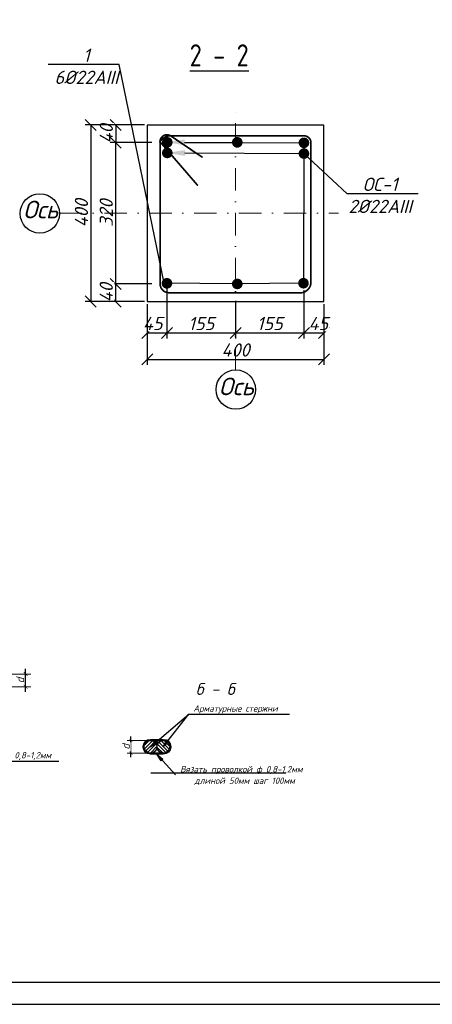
# Model space of a CAD drawing. Header units: millimetres. Extents: x -33345 to 4712671, y -3392 to 121473.
# Tile 589 of 656: x 3016880 to 3026226, y 44501 to 66817. Entities that reach past the tile are written whole.
import ezdxf
from ezdxf import colors
from ezdxf.entities.mleader import LeaderData, LeaderLine
from ezdxf.math import Vec2, Vec3

# ---------------------------------------------------------------- set-up
doc = ezdxf.new("R2010")
doc.units = ezdxf.units.MM
doc.linetypes.add('DASHDOTX2', pattern=[50.8, 25.4, -12.7, 0, -12.7])
for name, color, linetype, lineweight in [('0.25', 7, 'Continuous', 25), ('ар-ра', 117, 'Continuous', 30), ('Размеры1', 252, 'Continuous', 15)]:
    doc.layers.add(name, color=color, linetype=linetype, lineweight=lineweight)
for name, color, linetype in [('_линия', 7, 'Continuous'), ('Лист', 7, 'Continuous'), ('размеры КЖ', 7, 'Continuous')]:
    doc.layers.add(name, color=color, linetype=linetype)
doc.styles.add('#_text', font='CS_Gost2304.shx')
doc.styles.add('_text', font='isocpeui.ttf')
doc.styles.add('GOST 2.304', font='isocpeui.ttf')
doc.styles.add('ISOCPEUR', font='isocpeui.ttf', dxfattribs={"height": 300})
doc.styles.add('ISOCPEUR_1.00', font='isocpeui.ttf')
doc.styles.add('simplex 300', font='isocpeui.ttf', dxfattribs={"height": 300})
doc.styles.get("Standard").update_dxf_attribs({"font": 'arial.ttf'})
doc.dimstyles.new('SPDS$0', dxfattribs={"dimscale": 100, "dimtxt": 2.5, "dimasz": 1.5, "dimexe": 2, "dimexo": 0.625, "dimtad": 1, "dimdec": 0, "dimtxsty": 'GOST 2.304', "dimblk": '*U113', "dimcen": 0, "dimdle": 2, "dimclre": 256, "dimaunit": 1, "dimazin": 0, "dimtfac": 1, "dimtdec": 0, "dimtmove": 1, "dimatfit": 3, "dimfxl": 0.18, "dimtfill": 1, "dimtolj": 1, "dimtzin": 0, "dimlwe": -1, "dimarcsym": 0})
doc.dimstyles.new('М 100', dxfattribs={"dimscale": 100, "dimtxt": 3, "dimasz": 2.5, "dimexe": 1.25, "dimexo": 0.625, "dimtad": 1, "dimdec": 0, "dimtxsty": 'Standard', "dimblk": 'OBLIQUE', "dimcen": 2.5, "dimadec": 0, "dimazin": 0, "dimtfac": 1, "dimtdec": 0, "dimtmove": 0, "dimatfit": 3, "dimfxl": 1, "dimtfill": 1, "dimarcsym": 0})

# ---------------------------------------------------------------- blocks, each defined once
blk = doc.blocks.new('*U328')
at = {"layer": '0.25', "color": 5, "linetype": 'Continuous', "lineweight": 25, "ltscale": 100}
blk.add_lwpolyline([(-59400, 0), (0, 0), (0, 42000), (-59400, 42000), (-59400, 0)], dxfattribs=at)
at = {"layer": '0.25', "color": 7, "linetype": 'Continuous', "lineweight": 30, "ltscale": 100}
blk.add_lwpolyline([(-57400, 500), (-500, 500), (-500, 41500), (-57400, 41500), (-57400, 500)], dxfattribs=at)
blk = doc.blocks.new('_Oblique')
at = {"color": 0, "linetype": 'ByBlock', "lineweight": -2}
blk.add_line((-0.5, -0.5), (0.5, 0.5), dxfattribs=at)
blk = doc.blocks.new('*D2256')
at = {"color": 0, "lineweight": -2, "ltscale": 100, "transparency": 16777216}
for p, q in [((3020215, 60779), (3020215, 59594)), ((3019770, 60367), (3019770, 59594)), ((3019770, 59719), (3020215, 59719))]:
    blk.add_line(p, q, dxfattribs=at)
at = {"layer": 'Defpoints', "color": 0, "ltscale": 100, "transparency": 16777216}
for p in [(3020215, 60842), (3019770, 60430), (3020215, 59719)]:
    blk.add_point(p, dxfattribs=at)
at = {"color": 0, "lineweight": -2, "ltscale": 100, "transparency": 16777216, "xscale": 250, "yscale": 250, "zscale": 250, "rotation": 180}
blk.add_blockref('_Oblique', (3019770, 59719), dxfattribs=at)
at = {"color": 0, "lineweight": -2, "ltscale": 100, "transparency": 16777216, "xscale": 250, "yscale": 250, "zscale": 250}
blk.add_blockref('_Oblique', (3020215, 59719), dxfattribs=at)
at = {"color": 0, "ltscale": 100, "transparency": 16777216, "insert": (3019892, 59932), "char_height": 300, "attachment_point": 5, "style": 'ISOCPEUR_1.00', "bg_fill": 3, "box_fill_scale": 1.1, "bg_fill_color": 256, "bg_fill_true_color": 13158600, "bg_fill_transparency": 0}
blk.add_mtext('45', dxfattribs=at)
blk = doc.blocks.new('*D2257')
at = {"color": 0, "lineweight": -2, "ltscale": 100, "transparency": 16777216}
for p, q in [((3020215, 60711), (3020215, 59593)), ((3021770, 60442), (3021770, 59593)), ((3020215, 59718), (3021770, 59718))]:
    blk.add_line(p, q, dxfattribs=at)
at = {"layer": 'Defpoints', "color": 0, "ltscale": 100, "transparency": 16777216}
for p in [(3020215, 60774), (3021770, 60504), (3021770, 59718)]:
    blk.add_point(p, dxfattribs=at)
at = {"color": 0, "lineweight": -2, "ltscale": 100, "transparency": 16777216, "xscale": 250, "yscale": 250, "zscale": 250, "rotation": 180}
blk.add_blockref('_Oblique', (3020215, 59718), dxfattribs=at)
at = {"color": 0, "lineweight": -2, "ltscale": 100, "transparency": 16777216, "xscale": 250, "yscale": 250, "zscale": 250}
blk.add_blockref('_Oblique', (3021770, 59718), dxfattribs=at)
at = {"color": 0, "ltscale": 100, "transparency": 16777216, "insert": (3020992, 59930), "char_height": 300, "attachment_point": 5, "style": 'ISOCPEUR_1.00', "bg_fill": 3, "box_fill_scale": 1.1, "bg_fill_color": 256, "bg_fill_true_color": 13158600, "bg_fill_transparency": 0}
blk.add_mtext('155', dxfattribs=at)
blk = doc.blocks.new('*D2258')
at = {"color": 0, "lineweight": -2, "ltscale": 100, "transparency": 16777216}
for p, q in [((3023318, 60687), (3023318, 59593)), ((3023770, 60367), (3023770, 59593)), ((3023318, 59718), (3023770, 59718))]:
    blk.add_line(p, q, dxfattribs=at)
at = {"layer": 'Defpoints', "color": 0, "ltscale": 100, "transparency": 16777216}
for p in [(3023318, 60749), (3023770, 60430)]:
    blk.add_point(p, dxfattribs=at)
at = {"color": 0, "lineweight": -2, "ltscale": 100, "transparency": 16777216, "xscale": 250, "yscale": 250, "zscale": 250, "rotation": 180}
blk.add_blockref('_Oblique', (3023318, 59718), dxfattribs=at)
at = {"color": 0, "lineweight": -2, "ltscale": 100, "transparency": 16777216, "xscale": 250, "yscale": 250, "zscale": 250}
blk.add_blockref('_Oblique', (3023770, 59718), dxfattribs=at)
at = {"color": 0, "ltscale": 100, "transparency": 16777216, "insert": (3023644, 59930), "char_height": 300, "attachment_point": 5, "style": 'ISOCPEUR_1.00', "bg_fill": 3, "box_fill_scale": 1.1, "bg_fill_color": 256, "bg_fill_true_color": 13158600, "bg_fill_transparency": 0}
blk.add_mtext('45', dxfattribs=at)
at = {"layer": 'Defpoints', "color": 0, "ltscale": 100, "transparency": 16777216}
blk.add_point((3023770, 59718), dxfattribs=at)
blk = doc.blocks.new('*D2259')
at = {"color": 0, "lineweight": -2, "ltscale": 100, "transparency": 16777216}
for p, q in [((3019770, 60367), (3019770, 58993)), ((3023770, 60367), (3023770, 58993)), ((3019770, 59118), (3023770, 59118))]:
    blk.add_line(p, q, dxfattribs=at)
at = {"layer": 'Defpoints', "color": 0, "ltscale": 100, "transparency": 16777216}
for p in [(3019770, 60430), (3023770, 60430), (3023770, 59118)]:
    blk.add_point(p, dxfattribs=at)
at = {"color": 0, "lineweight": -2, "ltscale": 100, "transparency": 16777216, "xscale": 250, "yscale": 250, "zscale": 250, "rotation": 180}
blk.add_blockref('_Oblique', (3019770, 59118), dxfattribs=at)
at = {"color": 0, "lineweight": -2, "ltscale": 100, "transparency": 16777216, "xscale": 250, "yscale": 250, "zscale": 250}
blk.add_blockref('_Oblique', (3023770, 59118), dxfattribs=at)
at = {"color": 0, "ltscale": 100, "transparency": 16777216, "insert": (3021770, 59331), "char_height": 300, "attachment_point": 5, "style": 'ISOCPEUR_1.00', "bg_fill": 3, "box_fill_scale": 1.1, "bg_fill_color": 256, "bg_fill_true_color": 13158600, "bg_fill_transparency": 0}
blk.add_mtext('400', dxfattribs=at)
blk = doc.blocks.new('*D2260')
at = {"color": 0, "lineweight": -2, "ltscale": 100, "transparency": 16777216}
for p, q in [((3019707, 64430), (3018929, 64430)), ((3019054, 64430), (3019054, 64030)), ((3019870, 64030), (3018929, 64030))]:
    blk.add_line(p, q, dxfattribs=at)
at = {"layer": 'Defpoints', "color": 0, "ltscale": 100, "transparency": 16777216}
for p in [(3019770, 64430), (3019932, 64030)]:
    blk.add_point(p, dxfattribs=at)
at = {"color": 0, "lineweight": -2, "ltscale": 100, "transparency": 16777216, "xscale": 250, "yscale": 250, "zscale": 250}
for p, rotation in [((3019054, 64430), 90), ((3019054, 64030), 270)]:
    blk.add_blockref('_Oblique', p, dxfattribs=dict(at, rotation=rotation))
at = {"color": 0, "ltscale": 100, "transparency": 16777216, "insert": (3018841, 64230), "char_height": 300, "attachment_point": 5, "rotation": 90, "style": 'ISOCPEUR_1.00', "bg_fill": 3, "box_fill_scale": 1.1, "bg_fill_color": 256, "bg_fill_true_color": 13158600, "bg_fill_transparency": 0}
blk.add_mtext('40', dxfattribs=at)
at = {"layer": 'Defpoints', "color": 0, "ltscale": 100, "transparency": 16777216}
blk.add_point((3019054, 64030), dxfattribs=at)
blk = doc.blocks.new('*D2261')
at = {"color": 0, "lineweight": -2, "ltscale": 100, "transparency": 16777216}
for p, q in [((3019354, 64030), (3018928, 64030)), ((3019053, 64030), (3019053, 60829)), ((3019872, 60829), (3018928, 60829))]:
    blk.add_line(p, q, dxfattribs=at)
at = {"layer": 'Defpoints', "color": 0, "ltscale": 100, "transparency": 16777216}
for p in [(3019416, 64030), (3019053, 60829), (3019934, 60829)]:
    blk.add_point(p, dxfattribs=at)
at = {"color": 0, "lineweight": -2, "ltscale": 100, "transparency": 16777216, "xscale": 250, "yscale": 250, "zscale": 250}
for p, rotation in [((3019053, 64030), 90), ((3019053, 60829), 270)]:
    blk.add_blockref('_Oblique', p, dxfattribs=dict(at, rotation=rotation))
at = {"color": 0, "ltscale": 100, "transparency": 16777216, "insert": (3018840, 62430), "char_height": 300, "attachment_point": 5, "rotation": 90, "style": 'ISOCPEUR_1.00', "bg_fill": 3, "box_fill_scale": 1.1, "bg_fill_color": 256, "bg_fill_true_color": 13158600, "bg_fill_transparency": 0}
blk.add_mtext('320', dxfattribs=at)
blk = doc.blocks.new('*D2262')
at = {"color": 0, "lineweight": -2, "ltscale": 100, "transparency": 16777216}
for p, q in [((3019872, 60829), (3018928, 60829)), ((3019053, 60829), (3019053, 60430)), ((3019707, 60430), (3018928, 60430))]:
    blk.add_line(p, q, dxfattribs=at)
at = {"layer": 'Defpoints', "color": 0, "ltscale": 100, "transparency": 16777216}
for p in [(3019934, 60829), (3019770, 60430)]:
    blk.add_point(p, dxfattribs=at)
at = {"color": 0, "lineweight": -2, "ltscale": 100, "transparency": 16777216, "xscale": 250, "yscale": 250, "zscale": 250}
for p, rotation in [((3019053, 60829), 90), ((3019053, 60430), 270)]:
    blk.add_blockref('_Oblique', p, dxfattribs=dict(at, rotation=rotation))
at = {"color": 0, "ltscale": 100, "transparency": 16777216, "insert": (3018840, 60629), "char_height": 300, "attachment_point": 5, "rotation": 90, "style": 'ISOCPEUR_1.00', "bg_fill": 3, "box_fill_scale": 1.1, "bg_fill_color": 256, "bg_fill_true_color": 13158600, "bg_fill_transparency": 0}
blk.add_mtext('40', dxfattribs=at)
at = {"layer": 'Defpoints', "color": 0, "ltscale": 100, "transparency": 16777216}
blk.add_point((3019053, 60430), dxfattribs=at)
blk = doc.blocks.new('*D2263')
at = {"color": 0, "lineweight": -2, "ltscale": 100, "transparency": 16777216}
for p, q in [((3019707, 64430), (3018365, 64430)), ((3018490, 64430), (3018490, 60430)), ((3019707, 60430), (3018365, 60430))]:
    blk.add_line(p, q, dxfattribs=at)
at = {"layer": 'Defpoints', "color": 0, "ltscale": 100, "transparency": 16777216}
for p in [(3019770, 64430), (3018490, 60430), (3019770, 60430)]:
    blk.add_point(p, dxfattribs=at)
at = {"color": 0, "lineweight": -2, "ltscale": 100, "transparency": 16777216, "xscale": 250, "yscale": 250, "zscale": 250}
for p, rotation in [((3018490, 64430), 90), ((3018490, 60430), 270)]:
    blk.add_blockref('_Oblique', p, dxfattribs=dict(at, rotation=rotation))
at = {"color": 0, "ltscale": 100, "transparency": 16777216, "insert": (3018278, 62430), "char_height": 300, "attachment_point": 5, "rotation": 90, "style": 'ISOCPEUR_1.00', "bg_fill": 3, "box_fill_scale": 1.1, "bg_fill_color": 256, "bg_fill_true_color": 13158600, "bg_fill_transparency": 0}
blk.add_mtext('400', dxfattribs=at)
blk = doc.blocks.new('*D2264')
at = {"color": 0, "lineweight": -2, "ltscale": 20, "transparency": 16777216}
for p, q in [((3021770, 60442), (3021770, 59593)), ((3023318, 60367), (3023318, 59593)), ((3021770, 59718), (3023318, 59718))]:
    blk.add_line(p, q, dxfattribs=at)
at = {"layer": 'Defpoints', "color": 0, "ltscale": 20, "transparency": 16777216}
for p in [(3021770, 60504), (3023318, 60430), (3023318, 59718)]:
    blk.add_point(p, dxfattribs=at)
at = {"color": 0, "lineweight": -2, "ltscale": 20, "transparency": 16777216, "xscale": 250, "yscale": 250, "zscale": 250, "rotation": 180}
blk.add_blockref('_Oblique', (3021770, 59718), dxfattribs=at)
at = {"color": 0, "lineweight": -2, "ltscale": 20, "transparency": 16777216, "xscale": 250, "yscale": 250, "zscale": 250}
blk.add_blockref('_Oblique', (3023318, 59718), dxfattribs=at)
at = {"color": 0, "ltscale": 20, "transparency": 16777216, "insert": (3022544, 59930), "char_height": 300, "attachment_point": 5, "style": 'ISOCPEUR_1.00', "bg_fill": 3, "box_fill_scale": 1.1, "bg_fill_color": 256, "bg_fill_true_color": 13158600, "bg_fill_transparency": 0}
blk.add_mtext('155', dxfattribs=at)
blk = doc.blocks.new('_ArchTick')
at = {"color": 0, "linetype": 'ByBlock', "const_width": 0.15}
blk.add_lwpolyline([(-0.5, -0.5), (0.5, 0.5)], dxfattribs=at)
blk = doc.blocks.new('*D305')
at = {"layer": 'Defpoints', "color": 0, "ltscale": 100, "transparency": 16777216}
for p in [(-49982808, 22687862), (-49982808, 22687362)]:
    blk.add_point(p, dxfattribs=at)
at = {"layer": 'Размеры1', "color": 0, "linetype": 'Continuous', "lineweight": -2, "ltscale": 100, "transparency": 16777216}
blk.add_line((-49981803, 22687162), (-49981803, 22688062), dxfattribs=at)
at = {"layer": 'Размеры1', "linetype": 'Continuous', "ltscale": 100, "transparency": 16777216}
for p, q in [((-49982746, 22687862), (-49981603, 22687862)), ((-49982746, 22687362), (-49981603, 22687362))]:
    blk.add_line(p, q, dxfattribs=at)
at = {"layer": 'Размеры1', "color": 0, "ltscale": 100, "transparency": 16777216, "insert": (-49982015, 22687612), "char_height": 300, "attachment_point": 5, "rotation": 90, "style": 'ISOCPEUR', "bg_fill": 3, "box_fill_scale": 1.1, "bg_fill_color": 256, "bg_fill_true_color": 13158600, "bg_fill_transparency": 0}
blk.add_mtext('\\A1;d', dxfattribs=at)
at = {"layer": 'Defpoints', "color": 0, "ltscale": 100, "transparency": 16777216}
blk.add_point((-49981803, 22687862), dxfattribs=at)
at = {"layer": 'Размеры1', "color": 0, "lineweight": -2, "ltscale": 100, "transparency": 16777216, "xscale": 150, "yscale": 150, "zscale": 150}
for p, rotation in [((-49981803, 22687862), 90), ((-49981803, 22687362), 270)]:
    blk.add_blockref('_ArchTick', p, dxfattribs=dict(at, rotation=rotation))
blk = doc.blocks.new('*U113')
at = {"color": 0, "linetype": 'ByBlock', "const_width": 0.15}
blk.add_lwpolyline([(-0.5, -0.5), (0.5, 0.5)], dxfattribs=at)
blk = doc.blocks.new('*D314')
at = {"layer": 'Defpoints', "color": 0, "ltscale": 100, "transparency": 16777216}
for p in [(-49976909, 22685258), (-49976909, 22684758)]:
    blk.add_point(p, dxfattribs=at)
at = {"layer": 'Размеры1', "ltscale": 100, "transparency": 16777216}
for p, q in [((-49976956, 22685258), (-49977825, 22685258)), ((-49976956, 22684758), (-49977825, 22684758))]:
    blk.add_line(p, q, dxfattribs=at)
at = {"layer": 'Размеры1', "color": 0, "lineweight": -2, "ltscale": 100, "transparency": 16777216}
blk.add_line((-49977675, 22684608), (-49977675, 22685408), dxfattribs=at)
at = {"layer": 'Размеры1', "color": 0, "lineweight": 0, "ltscale": 100, "transparency": 16777216, "insert": (-49977872, 22685008), "char_height": 300, "attachment_point": 5, "rotation": 90, "style": 'ISOCPEUR', "bg_fill": 3, "box_fill_scale": 1.1, "bg_fill_color": 256, "bg_fill_true_color": 13158600, "bg_fill_transparency": 0}
blk.add_mtext('\\A1;d', dxfattribs=at)
at = {"layer": 'Defpoints', "color": 0, "ltscale": 100, "transparency": 16777216}
blk.add_point((-49977675, 22685258), dxfattribs=at)
at = {"layer": 'Размеры1', "color": 0, "lineweight": -2, "ltscale": 100, "transparency": 16777216, "xscale": 112.5, "yscale": 112.5, "zscale": 112.5}
for p, rotation in [((-49977675, 22685258), 90), ((-49977675, 22684758), 270)]:
    blk.add_blockref('_ArchTick', p, dxfattribs=dict(at, rotation=rotation))
blk = doc.blocks.new('jsd')
at = {"layer": 'размеры КЖ', "lineweight": 9}
h = blk.add_hatch(dxfattribs=at)
h.set_pattern_fill('ANSI31', color=250, scale=30, angle=-90, style=0)
h.set_pattern_definition([(45, (-49932736.29, 22970022.37), (67.35192, -67.35192), [])])
h.paths.add_polyline_path([(-49977159.3, 22685008.5, 1), (-49976659.3, 22685008.5, 1)])
h = blk.add_hatch(dxfattribs=at)
h.set_pattern_fill('ANSI31', color=250, scale=30, style=0)
h.set_pattern_definition([(315, (-49932736.29, 22970022.37), (-67.35192, -67.35192), [])])
h.paths.add_polyline_path([(-49976659.3, 22685008.5, 1), (-49976159.3, 22685008.5, 1)])
at = {"color": 250, "lineweight": 25, "ltscale": 100}
for p, q in [((-49976409.3, 22685008.5), (-49976263.9, 22685276.2)), ((-49976263.9, 22685276.2), (-49976184.7, 22685214.3)), ((-49976713.2, 22685241.7), (-49976648, 22685165.1)), ((-49976184.7, 22685214.3), (-49976409.3, 22685008.5)), ((-49976659.3, 22684718.5), (-49976421, 22684528.7)), ((-49976495.8, 22684461.4), (-49976659.3, 22684718.5)), ((-49976421, 22684528.7), (-49976495.8, 22684461.4))]:
    blk.add_line(p, q, dxfattribs=at)
for points in [[(-49976409.3, 22685008.5), (-49975411.2, 22686285.4)], [(-49975411.2, 22686285.4), (-49971461.2, 22686285.4)], [(-49976659.3, 22684718.5), (-49975926.9, 22683903.8)], [(-49985776.4, 22684451.4), (-49980502.4, 22684451.4)], [(-49976893.6, 22683981.1), (-49971619.6, 22683981.1)]]:
    blk.add_lwpolyline(points, dxfattribs=at)
at = {"color": 250, "ltscale": 15}
blk.add_lwpolyline([(-49976409.3, 22685298.5, -1), (-49976409.3, 22684718.5), (-49976909.3, 22684718.5, -1), (-49976909.3, 22685298.5)], format="xyb", close=True, dxfattribs=at)
blk.add_lwpolyline([(-49976409.3, 22685258.5, -1), (-49976409.3, 22684758.5), (-49976909.3, 22684758.5, -1), (-49976909.3, 22685258.5), (-49976409.3, 22685258.5)], format="xyb", dxfattribs=at)
at = {"layer": 'ар-ра', "color": 250}
for centre in [(-49976909.3, 22685008.5), (-49976409.3, 22685008.5)]:
    blk.add_circle(centre, 250, dxfattribs=at)
at = {"color": 250, "linetype": 'Continuous', "lineweight": 0, "ltscale": 100, "style": 'ISOCPEUR'}
blk.add_text('б - б', height=466.67, dxfattribs=at).set_placement((-49975139.5, 22687040.7))
at = {"lineweight": 25, "ltscale": 100, "char_height": 250, "attachment_point": 1, "style": 'ISOCPEUR'}
for s, insert, width in [('\\fISOCPEUR|b0|i1|c1|p34;\\W1.0000000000;\\T1.0000000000;\\o\\lАрматурные стержни ', (-49975231.5, 22686635.4), 3637.5), ('\\fISOCPEUR|b0|i1|c1|p34;\\W1.0000000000;\\T1.0000000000;\\o\\lВязать проволкой ф 0,8-1,2мм', (-49985597.6, 22684801.4), 5100.568), ('\\fISOCPEUR|b0|i1|c1|p34;\\W1.0000000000;\\T1.0000000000;\\o\\lВязать проволкой ф 0,8-1,2мм', (-49975748.1, 22684253.8), 5100.568), ('\\fISOCPEUR|b0|i1|c1|p34;\\W1.0000000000;\\T1.0000000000;\\o\\lдлиной 50мм шаг 100мм', (-49975185.8, 22683803.8), 3988.258)]:
    blk.add_mtext(s, dxfattribs=dict(at, insert=insert, width=width))
at = {"layer": 'Размеры1', "color": 250, "ltscale": 100}
dim = blk.add_linear_dim(base=(-49981802.7, 22687862.4), p1=(-49982808.3, 22687362.4), p2=(-49982808.3, 22687862.4), angle=90, text='d', dimstyle='SPDS$0', override={"dimlfac": 1, "dimtxsty": 'ISOCPEUR', "dimblk1": 'ArchTick', "dimblk2": 'ArchTick', "dimsah": 1, "dimfxl": 500, "dimfxlon": 1, "dimtfill": 1, "dimtolj": 1}, dxfattribs=at)
dim.commit()
dim.dimension.update_dxf_attribs({"geometry": '*D305', "text_midpoint": (-49981802.7, 22687612.4), "dimtype": 129})
at = {"layer": 'Размеры1', "color": 250, "lineweight": 0, "ltscale": 100}
dim = blk.add_linear_dim(base=(-49977674.8, 22685258.5), p1=(-49976909.3, 22684758.5), p2=(-49976909.3, 22685258.5), angle=90, text='d', dimstyle='SPDS$0', override={"dimscale": 75, "dimlfac": 1, "dimtxsty": 'ISOCPEUR', "dimblk1": 'ArchTick', "dimblk2": 'ArchTick', "dimsah": 1, "dimtolj": 1}, dxfattribs=at)
dim.commit()
dim.dimension.update_dxf_attribs({"geometry": '*D314', "text_midpoint": (-49977674.8, 22685008.5), "dimtype": 128})
at = {"color": 250, "lineweight": 25, "ltscale": 100}
for p, q in [((-49976909.3, 22685008.5), (-49976713.2, 22685241.7)), ((-49976648, 22685165.1), (-49976909.3, 22685008.5))]:
    blk.add_line(p, q, dxfattribs=at)
blk.add_lwpolyline([(-49976909.3, 22685008.5), (-49975411.2, 22686285.4)], dxfattribs=at)

msp = doc.modelspace()

# ---------------------------------------------------------------- linework, layer by layer
at = {"ltscale": 100}
msp.add_lwpolyline([(3019769.714, 60429.501), (3023769.714, 60429.501), (3023769.714, 64429.501), (3019769.714, 64429.501)], close=True, dxfattribs=at)
at = {"ltscale": 100, "const_width": 38.06}
msp.add_lwpolyline([(3021022.929, 63694.386), (3020295.575, 64185.445, 0.649720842), (3020060.245, 64020.392), (3020060.245, 60836.459, 0.409247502), (3020247.935, 60629.501), (3023276.148, 60628.328, 0.378566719), (3023477.507, 60889.254), (3023477.507, 64026.196, 0.44983918), (3023299.21, 64184.271), (3020295.575, 64185.445, 0.263368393), (3020057.319, 64050.592), (3020916.298, 63054.97)], format="xyb", dxfattribs=at)
at = {"color": 5, "ltscale": 100, "const_width": 120.318}
for points in [[(3020170.79, 64006.461, 1.108539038), (3020267.515, 64076.946, 0.902088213), (3020170.79, 64006.461, 0.575163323)], [(3021756.214, 64006.461, 1.108539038), (3021852.938, 64076.946, 0.902088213), (3021756.214, 64006.461, 0.575163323)], [(3023266.284, 63995.945, 1.108539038), (3023363.009, 64066.43, 0.902088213), (3023266.284, 63995.945, 0.575163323)], [(3020163.053, 60811.463, 1.108539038), (3020259.777, 60881.948, 0.902088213), (3020163.053, 60811.463, 0.575163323)], [(3023255.68, 60813.836, 1.108539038), (3023352.405, 60884.321, 0.902088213), (3023255.68, 60813.836, 0.575163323)]]:
    msp.add_lwpolyline(points, format="xyb", dxfattribs=at)
at = {"color": 242, "ltscale": 100, "true_color": 0xcd2027, "const_width": 120.318}
for points in [[(3020170.79, 63767.381, 1.108539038), (3020267.515, 63837.866, 0.902088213), (3020170.79, 63767.381, 0.575163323)], [(3023266.284, 63751.888, 1.108539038), (3023363.009, 63822.374, 0.902088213), (3023266.284, 63751.888, 0.575163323)]]:
    msp.add_lwpolyline(points, format="xyb", dxfattribs=at)
at = {"ltscale": 100}
for centre in [(3017335.724, 62425.532), (3021773.684, 58433.014)]:
    msp.add_circle(centre, 446.349, dxfattribs=at)

# ---------------------------------------------------------------- block references
at = {"layer": 'Лист', "ltscale": 100, "transparency": 33554687}
msp.add_blockref('*U328', (3060833.349, 44501.326, 1359241.5), dxfattribs=at)

# ---------------------------------------------------------------- texts
at = {"char_height": 400, "width": 389.36983, "attachment_point": 1, "style": '_text'}
for insert in [(3016956.822, 62713.757), (3021390.987, 58705.048)]:
    msp.add_mtext('Ось', dxfattribs=dict(at, insert=insert))
at = {"layer": '_линия', "color": 18, "true_color": 0x000000, "insert": (3020729.879, 66259.463), "char_height": 500, "width": 3740.04605, "attachment_point": 1, "style": '#_text'}
msp.add_mtext('{\\L2 - 2}', dxfattribs=at)

# ---------------------------------------------------------------- leaders
at = {"lineweight": 25}
ml = msp.add_multileader_mtext('Standard', dxfattribs=at)
ml.set_content('ОС-1\\P2%%C22AIII', color=256, style='simplex 300')
ml.set_leader_properties()
ml.build(insert=Vec2(0, 0))
ml.multileader.update_dxf_attribs({"has_dogleg": 0, "text_left_attachment_type": 6, "text_right_attachment_type": 6, "dogleg_length": 0.36, "arrow_head_size": 400})
ctx = ml.context
ctx.base_point, ctx.char_height, ctx.arrow_head_size, ctx.plane_origin = Vec3(3024292.747, 62874.91), 300, 400, Vec3(3020918.819, 64662.709)
ctx.left_attachment, ctx.right_attachment, ctx.text_align_type = 6, 6, 1
notes = []
notes.append((ctx, [(0, (1, 1, 0), (3024292.387, 62874.91), (1, 0), 0.36, [(1, [(3020222.79, 63797.632), (3023318.285, 63782.139)], 0, [])])]))
ctx.mtext.insert, ctx.mtext.alignment, ctx.mtext.flow_direction = Vec3(3025044.747, 63234.91), 2, 5
for ctx, leaders in notes:
    for number, flags, end, landing, length, lines in leaders:
        leader = LeaderData()
        leader.index, (leader.has_last_leader_line, leader.has_dogleg_vector, leader.attachment_direction) = number, flags
        leader.last_leader_point, leader.dogleg_vector, leader.dogleg_length = Vec3(end), Vec3(landing), length
        for number, points, colour, breaks in lines:
            line = LeaderLine()
            line.index, line.vertices, line.color, line.breaks = number, Vec3.list(points), colors.encode_raw_color(colour), breaks
            leader.lines.append(line)
        ctx.leaders.append(leader)

# ---------------------------------------------------------------- next in the draw order: block references
at = {"color": 7, "true_color": 0xffffff, "xscale": 0.5780932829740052, "yscale": 0.5780932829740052, "zscale": 0.5780932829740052}
msp.add_blockref('jsd', (31911158.687, -13063713.429, 1359241.5), dxfattribs=at)

# ---------------------------------------------------------------- next in the draw order: dimensions: what is measured, and where the dimension line sits
at = {"ltscale": 100}
dim = msp.add_linear_dim(base=(3019053.882, 64029.688), p1=(3019769.714, 64429.501), p2=(3019932.26, 64029.688), angle=270, dimstyle='М 100', override={"dimlfac": 0.1, "dimtxsty": 'ISOCPEUR_1.00', "dimfxl": 100, "dimarcsym": 1}, dxfattribs=at)
dim.commit()
dim.dimension.update_dxf_attribs({"geometry": '*D2260', "text_midpoint": (3019053.882, 64229.595), "dimtype": 160})
for base, p1, p2, picture, middle in [((3020215.053, 59719.071), (3019769.714, 60429.501), (3020215.053, 60841.713), '*D2256', (3019892.384, 59719.071)), ((3023769.714, 59717.897), (3023318.285, 60749.429), (3023769.714, 60429.501), '*D2258', (3023644, 59717.897))]:
    dim = msp.add_linear_dim(base=base, p1=p1, p2=p2, dimstyle='М 100', override={"dimlfac": 0.1, "dimtxsty": 'ISOCPEUR_1.00', "dimfxl": 100, "dimarcsym": 1}, dxfattribs=at)
    dim.commit()
    dim.dimension.update_dxf_attribs({"geometry": picture, "text_midpoint": middle, "dimtype": 160})

# ---------------------------------------------------------------- next in the draw order: dimensions: what is measured, and where the dimension line sits
dim = msp.add_linear_dim(base=(3019052.709, 60829.362), p1=(3019416.044, 64029.688), p2=(3019934.299, 60829.362), angle=270, dimstyle='М 100', override={"dimlfac": 0.1, "dimtxsty": 'ISOCPEUR_1.00', "dimfxl": 100, "dimarcsym": 1}, dxfattribs=at)
dim.commit()
dim.dimension.update_dxf_attribs({"geometry": '*D2261', "text_midpoint": (3018840.209, 62429.525)})
dim = msp.add_linear_dim(base=(3021769.714, 59717.897), p1=(3020215.053, 60773.582), p2=(3021769.714, 60504.33), dimstyle='М 100', override={"dimlfac": 0.1, "dimtxsty": 'ISOCPEUR_1.00', "dimfxl": 100, "dimarcsym": 1}, dxfattribs=at)
dim.commit()
dim.dimension.update_dxf_attribs({"geometry": '*D2257', "text_midpoint": (3020992.384, 59930.397)})

# ---------------------------------------------------------------- next in the draw order: linework, layer by layer
at = {"color": 5, "ltscale": 100, "const_width": 120.318}
msp.add_lwpolyline([(3021756.214, 60797.897, 1.108539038), (3021852.938, 60868.383, 0.902088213), (3021756.214, 60797.897, 0.575163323)], format="xyb", dxfattribs=at)

# ---------------------------------------------------------------- next in the draw order: dimensions: what is measured, and where the dimension line sits
at = {"ltscale": 100}
dim = msp.add_linear_dim(base=(3023769.714, 59118.183), p1=(3019769.714, 60429.501), p2=(3023769.714, 60429.501), dimstyle='М 100', override={"dimlfac": 0.1, "dimtxsty": 'ISOCPEUR_1.00', "dimfxl": 100, "dimarcsym": 1}, dxfattribs=at)
dim.commit()
dim.dimension.update_dxf_attribs({"geometry": '*D2259', "text_midpoint": (3021769.714, 59330.683)})

# ---------------------------------------------------------------- next in the draw order: linework, layer by layer
at = {"linetype": 'DASHDOTX2', "lineweight": 5, "ltscale": 20}
msp.add_line((3021769.714, 58879.345), (3021769.714, 64757.241), dxfattribs=at)

# ---------------------------------------------------------------- next in the draw order: dimensions: what is measured, and where the dimension line sits
at = {"ltscale": 100}
dim = msp.add_linear_dim(base=(3019052.709, 60429.501), p1=(3019934.299, 60829.362), p2=(3019769.714, 60429.501), angle=270, dimstyle='М 100', override={"dimlfac": 0.1, "dimtxsty": 'ISOCPEUR_1.00', "dimfxl": 100, "dimarcsym": 1}, dxfattribs=at)
dim.commit()
dim.dimension.update_dxf_attribs({"geometry": '*D2262', "text_midpoint": (3019052.709, 60629.432), "dimtype": 160})

# ---------------------------------------------------------------- next in the draw order: dimensions: what is measured, and where the dimension line sits
dim = msp.add_linear_dim(base=(3018490.439, 60429.501), p1=(3019769.714, 64429.501), p2=(3019769.714, 60429.501), angle=270, dimstyle='М 100', override={"dimlfac": 0.1, "dimtxsty": 'ISOCPEUR_1.00', "dimfxl": 100, "dimarcsym": 1}, dxfattribs=at)
dim.commit()
dim.dimension.update_dxf_attribs({"geometry": '*D2263', "text_midpoint": (3018277.939, 62429.501)})
at = {"ltscale": 20}
dim = msp.add_linear_dim(base=(3023318.285, 59717.897), p1=(3021769.714, 60504.33), p2=(3023318.285, 60429.501), dimstyle='М 100', override={"dimlfac": 0.1, "dimtxsty": 'ISOCPEUR_1.00', "dimtmove": 1, "dimfxl": 100, "dimarcsym": 1}, dxfattribs=at)
dim.commit()
dim.dimension.update_dxf_attribs({"geometry": '*D2264', "text_midpoint": (3022544, 59930.397)})

# ---------------------------------------------------------------- next in the draw order: linework, layer by layer
at = {"linetype": 'DASHDOTX2', "lineweight": 5, "ltscale": 20}
msp.add_line((3017782.056, 62429.501), (3024097.454, 62429.501), dxfattribs=at)

# ---------------------------------------------------------------- next in the draw order: leaders
at = {"lineweight": 25}
ml = msp.add_multileader_mtext('Standard', dxfattribs=at)
ml.set_content('1\\P6%%C22AIII', color=256, style='simplex 300')
ml.set_leader_properties()
ml.build(insert=Vec2(0, 0))
ml.multileader.update_dxf_attribs({"has_dogleg": 0, "text_left_attachment_type": 6, "text_right_attachment_type": 6, "dogleg_length": 0.36, "arrow_head_size": 400})
ctx = ml.context
ctx.base_point, ctx.char_height, ctx.arrow_head_size, ctx.plane_origin = Vec3(3017646.278, 65800.104), 300, 400, Vec3(3020041.356, 64656.642)
ctx.left_attachment, ctx.right_attachment, ctx.text_align_type = 6, 6, 1
notes = []
notes.append((ctx, [(1, (1, 1, 0), (3019136.774, 65800.104), (-1, 0), 0.36, [(5, [(3020215.053, 64036.712), (3021769.702, 64036.712), (3023318.297, 64026.189), (3023307.695, 60844.079), (3021769.702, 60828.148), (3020154.894, 60841.713)], 0, [])])]))
ctx.mtext.insert, ctx.mtext.alignment, ctx.mtext.flow_direction = Vec3(3018391.346, 66160.104), 2, 5
for ctx, leaders in notes:
    for number, flags, end, landing, length, lines in leaders:
        leader = LeaderData()
        leader.index, (leader.has_last_leader_line, leader.has_dogleg_vector, leader.attachment_direction) = number, flags
        leader.last_leader_point, leader.dogleg_vector, leader.dogleg_length = Vec3(end), Vec3(landing), length
        for number, points, colour, breaks in lines:
            line = LeaderLine()
            line.index, line.vertices, line.color, line.breaks = number, Vec3.list(points), colors.encode_raw_color(colour), breaks
            leader.lines.append(line)
        ctx.leaders.append(leader)

doc.saveas('drawing.dxf')
